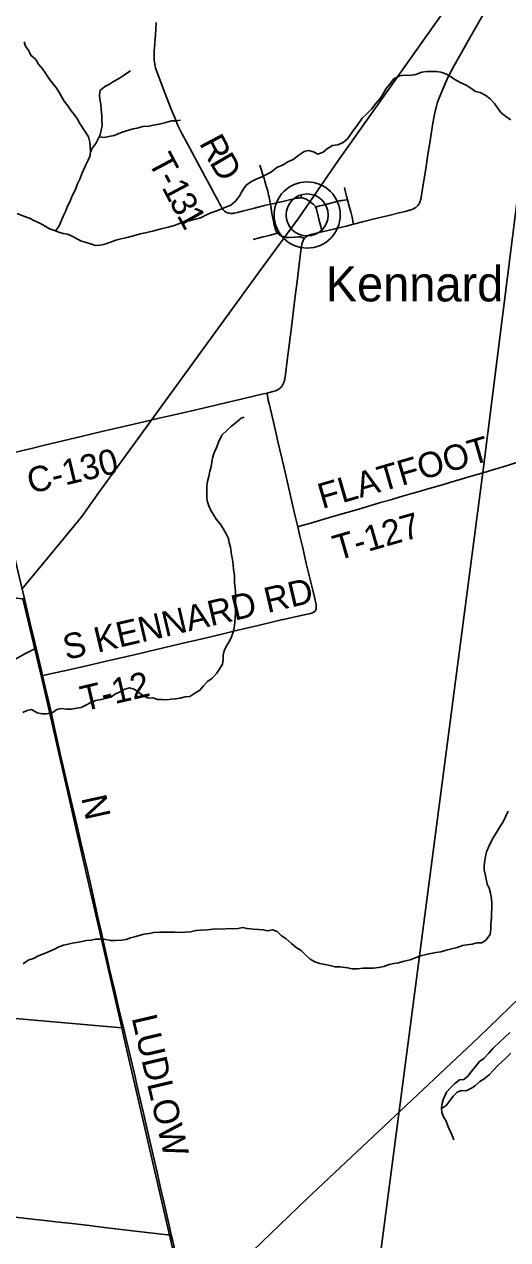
# Model space of a CAD drawing. Extents: x 0 to 1101, y 0 to 440.
# Drawn here: x 844.169 to 845.256, y 371.091 to 373.824 of the extents above; entities that cross this region are included whole.
import ezdxf

# ---------------------------------------------------------------- set-up
doc = ezdxf.new("R2010")
doc.units = 0
for name, color, linetype in [('GM_X_County_Road', 7, 'Continuous'), ('GM_X_County_Road_Text', 7, 'Continuous'), ('GM_X_Minor_Lake', 7, 'Continuous'), ('GM_X_Minor_River', 7, 'Continuous'), ('GM_X_Rail_Line', 7, 'Continuous'), ('GM_X_Section', 7, 'Continuous'), ('GM_X_Township', 7, 'Continuous'), ('GM_X_Township_Road', 7, 'Continuous'), ('GM_X_Township_Road_Text', 7, 'Continuous'), ('GM_X_Unincorporated', 7, 'Continuous'), ('GM_X_Unincorporated_Location', 7, 'Continuous'), ('GM_X_Unincorporated_Text', 7, 'Continuous')]:
    doc.layers.add(name, color=color, linetype=linetype)

msp = doc.modelspace()

# ---------------------------------------------------------------- linework, layer by layer
at = {"layer": 'GM_X_County_Road'}
for points in [[(844.9092, 373.3749), (844.9294, 373.3801), (844.9619, 373.3882), (844.9885, 373.3947), (845.0115, 373.4004), (845.0254, 373.4037), (845.038, 373.4071), (845.0403, 373.4079), (845.0424, 373.4087), (845.0446, 373.4098), (845.0472, 373.4113), (845.0487, 373.4123), (845.0509, 373.4141), (845.0523, 373.4154), (845.0535, 373.4169), (845.0551, 373.4189), (845.0563, 373.4208), (845.0579, 373.424), (845.059, 373.4268), (845.0599, 373.4297), (845.0611, 373.4345), (845.0636, 373.4504), (845.0713, 373.4994), (845.0756, 373.5265), (845.0821, 373.5676), (845.0875, 373.602), (845.0904, 373.6179), (845.0918, 373.6255), (845.0932, 373.6318), (845.0946, 373.6375), (845.0963, 373.6431), (845.0981, 373.6489), (845.1023, 373.6605), (845.108, 373.675), (845.1155, 373.6926), (845.122, 373.7063), (845.1284, 373.7191), (845.1342, 373.7301), (845.1469, 373.7529), (845.1703, 373.7939), (845.1852, 373.8199), (845.2134, 373.8687)], [(844.7989, 373.343), (844.8003, 373.3445), (844.8015, 373.3456), (844.8028, 373.3466), (844.8041, 373.3475), (844.8054, 373.3482), (844.807, 373.349), (844.809, 373.3499), (844.8111, 373.3506), (844.8139, 373.3515), (844.816, 373.3521), (844.8347, 373.3566), (844.8384, 373.3575)], [(844.8384, 373.3575), (844.8921, 373.3705), (844.9092, 373.3749)], [(844.7146, 372.9951), (844.7279, 372.9985), (844.7341, 373.0004), (844.7369, 373.0016), (844.7396, 373.003), (844.742, 373.0048), (844.7438, 373.0062), (844.7457, 373.008), (844.7475, 373.01), (844.7492, 373.0125), (844.7504, 373.0147), (844.7517, 373.0173), (844.7527, 373.0199), (844.7535, 373.0226), (844.7542, 373.0248), (844.7547, 373.0274), (844.7553, 373.0324), (844.7558, 373.0367), (844.76, 373.0685), (844.7644, 373.1025), (844.7696, 373.1432), (844.7744, 373.1814), (844.7781, 373.2129), (844.7822, 373.2462), (844.7879, 373.2912), (844.7908, 373.3146), (844.7923, 373.3251), (844.7931, 373.3301), (844.7937, 373.3325), (844.7943, 373.3344), (844.7949, 373.3361), (844.7957, 373.3379), (844.7964, 373.3393), (844.7972, 373.3408), (844.7981, 373.342), (844.7989, 373.343)], [(844.0951, 372.8485), (844.1043, 372.8508), (844.1163, 372.8539), (844.1435, 372.8605), (844.1852, 372.8706), (844.2117, 372.877), (844.2969, 372.8975), (844.3435, 372.9084), (844.3956, 372.9205), (844.4379, 372.9305), (844.4724, 372.9384), (844.4991, 372.9444), (844.5323, 372.9523), (844.5711, 372.9613), (844.6182, 372.9725), (844.6593, 372.9823), (844.7029, 372.9924), (844.7146, 372.9951)], [(844.1957, 372.4215), (844.1896, 372.4469), (844.1823, 372.4766), (844.1707, 372.5261), (844.1657, 372.5478), (844.1583, 372.5799), (844.1493, 372.618), (844.1415, 372.6519), (844.1339, 372.6846), (844.1278, 372.7113), (844.1227, 372.733), (844.1148, 372.765), (844.1061, 372.8019), (844.0951, 372.8485)], [(844.1391, 372.3913), (844.1716, 372.4095), (844.1852, 372.4165), (844.1957, 372.4215)], [(844.2098, 372.3601), (844.2058, 372.3773), (844.1971, 372.4155), (844.1957, 372.4215)], [(844.3473, 371.7604), (844.3426, 371.7817), (844.3338, 371.8198), (844.3266, 371.8513), (844.3183, 371.8889), (844.3146, 371.9053), (844.3108, 371.9216), (844.3035, 371.953), (844.2998, 371.9687), (844.2945, 371.9911), (844.2897, 372.0117), (844.2816, 372.0468), (844.2736, 372.0813), (844.2691, 372.1007), (844.2654, 372.1164), (844.2593, 372.143), (844.2499, 372.1842), (844.2445, 372.2085), (844.2362, 372.2455), (844.2305, 372.2709), (844.2253, 372.2939), (844.2166, 372.3308), (844.2098, 372.3601)], [(844.4994, 371.1022), (844.4951, 371.12), (844.4845, 371.1667), (844.4751, 371.2079), (844.4665, 371.2461), (844.4585, 371.2812), (844.4466, 371.3333), (844.4366, 371.3763), (844.4233, 371.4332), (844.4163, 371.4641), (844.4068, 371.5046), (844.3986, 371.5397), (844.3917, 371.5687), (844.3832, 371.6037), (844.3729, 371.6472), (844.3648, 371.681), (844.3615, 371.6949), (844.3573, 371.7143), (844.351, 371.7441), (844.3473, 371.7604)], [(844.5913, 370.7074), (844.5869, 370.7236), (844.5814, 370.744), (844.5758, 370.7682), (844.5712, 370.7888), (844.5675, 370.8052), (844.5588, 370.8433), (844.5503, 370.8828), (844.5423, 370.9179), (844.5302, 370.9694), (844.5179, 371.0226), (844.5129, 371.0444), (844.5028, 371.088), (844.4994, 371.1022)]]:
    msp.add_lwpolyline(points, dxfattribs=at)
at = {"layer": 'GM_X_Minor_Lake'}
for points in [[(845.2607, 371.557), (845.2477, 371.5454), (845.2381, 371.5363), (845.2231, 371.522), (845.2135, 371.511), (845.202, 371.499), (845.192, 371.4918), (845.1835, 371.4809), (845.1735, 371.4691), (845.1662, 371.4593), (845.1566, 371.4518), (845.1471, 371.4511), (845.1371, 371.4424), (845.1268, 371.433), (845.1183, 371.4232), (845.1109, 371.408), (845.1086, 371.3982), (845.1066, 371.3879), (845.1066, 371.3876)], [(845.1066, 371.3876), (845.1081, 371.3875), (845.1176, 371.3931), (845.125, 371.403), (845.1327, 371.4143), (845.1423, 371.4234), (845.1518, 371.4271), (845.1621, 371.4262), (845.1724, 371.4311), (845.1828, 371.4375), (845.1931, 371.4469), (845.2027, 371.4533), (845.2138, 371.4619), (845.2234, 371.4725), (845.233, 371.4823), (845.2426, 371.4917), (845.2522, 371.5), (845.2626, 371.5106)]]:
    msp.add_lwpolyline(points, dxfattribs=at)
at = {"layer": 'GM_X_Minor_River'}
for points in [[(844.2394, 373.3596), (844.2469, 373.3697), (844.2519, 373.3818), (844.257, 373.3943), (844.2613, 373.4037), (844.2659, 373.4154), (844.2714, 373.4249), (844.2753, 373.4347), (844.2795, 373.4442), (844.2846, 373.4544), (844.2877, 373.4642), (844.2935, 373.4763), (844.2986, 373.4877), (844.3071, 373.5081), (844.3126, 373.5187), (844.3169, 373.5293), (844.3181, 373.5399), (844.3171, 373.5498), (844.3164, 373.5593), (844.3134, 373.5711), (844.3067, 373.5814), (844.2939, 373.6013), (844.2887, 373.6108), (844.2819, 373.6204), (844.2744, 373.6299), (844.2669, 373.6406), (844.2582, 373.6513), (844.2526, 373.662), (844.2462, 373.6723), (844.2395, 373.683), (844.2316, 373.6926), (844.2237, 373.7037), (844.2165, 373.714), (844.2098, 373.7243), (844.2011, 373.7347), (844.1947, 373.7454), (844.1838, 373.7546), (844.1793, 373.7649), (844.1718, 373.7752), (844.1688, 373.7851)], [(844.3177, 373.5364), (844.3216, 373.5459), (844.3301, 373.5561), (844.3394, 373.5758), (844.3421, 373.5864), (844.3438, 373.597), (844.3435, 373.6073), (844.3436, 373.6179), (844.3414, 373.6331), (844.3411, 373.6445), (844.339, 373.6559), (844.3379, 373.6658), (844.3392, 373.6757), (844.3499, 373.6843), (844.3602, 373.6899), (844.3698, 373.6955), (844.3794, 373.7008), (844.3889, 373.7068), (844.3993, 373.7143), (844.4077, 373.7195)], [(844.7863, 373.5303), (844.7982, 373.5385), (844.8081, 373.5403), (844.8191, 373.5372), (844.8286, 373.5325), (844.8408, 373.537), (844.8508, 373.5449), (844.8615, 373.552), (844.8737, 373.553), (844.8855, 373.5586), (844.8959, 373.5676), (844.909, 373.5861), (844.9171, 373.5967), (844.9287, 373.6129), (844.9395, 373.6238), (844.9491, 373.6336), (844.9591, 373.6464), (844.9687, 373.6577), (844.9753, 373.6679), (844.9822, 373.68), (844.9911, 373.6906), (844.9988, 373.7011), (845.0126, 373.7086), (845.024, 373.7096), (845.0347, 373.7088), (845.0491, 373.7113), (845.0625, 373.7165), (845.074, 373.7179), (845.085, 373.7182), (845.0953, 373.7181), (845.1055, 373.7164), (845.1162, 373.7125), (845.1268, 373.7071), (845.137, 373.6998), (845.1499, 373.6925), (845.162, 373.6874), (845.1726, 373.6808), (845.1832, 373.6735), (845.1935, 373.6708), (845.2063, 373.6642), (845.2162, 373.6569), (845.2256, 373.6458), (845.2327, 373.6362), (845.2399, 373.6263), (845.2512, 373.617), (845.2626, 373.6097)], [(844.3373, 373.5715), (844.3492, 373.57), (844.3591, 373.5722), (844.3713, 373.5744), (844.3893, 373.5818), (844.4134, 373.5895), (844.4229, 373.591), (844.4351, 373.5947), (844.4488, 373.5953), (844.4591, 373.5975), (844.4721, 373.6), (844.4873, 373.6033), (844.4999, 373.607), (844.5098, 373.6073), (844.5201, 373.6087)], [(844.1527, 373.3986), (844.1694, 373.3924), (844.1804, 373.3885), (844.1918, 373.3823), (844.2035, 373.3769), (844.2156, 373.3707), (844.2259, 373.3645), (844.2369, 373.3607), (844.2464, 373.3568), (844.2562, 373.3536), (844.2657, 373.352), (844.2763, 373.3478), (844.287, 373.342), (844.2976, 373.3366), (844.3078, 373.3338), (844.3181, 373.3303), (844.3291, 373.3272), (844.3401, 373.3278), (844.3497, 373.33), (844.363, 373.3344), (844.3749, 373.3389), (844.3867, 373.3422), (844.4031, 373.3458), (844.4199, 373.3502), (844.4294, 373.3528), (844.4447, 373.3561), (844.4603, 373.3597), (844.4768, 373.3645), (844.492, 373.3678), (844.5069, 373.3715), (844.5233, 373.3785), (844.5397, 373.3826), (844.5539, 373.3862), (844.5649, 373.3892), (844.5787, 373.3959), (844.5883, 373.4), (844.5997, 373.4044), (844.6131, 373.4092), (844.6234, 373.4141), (844.633, 373.4174), (844.6437, 373.4268), (844.6518, 373.437), (844.6607, 373.4528), (844.6676, 373.4626), (844.6799, 373.4705), (844.6902, 373.4757), (844.7028, 373.4813), (844.7151, 373.4873), (844.7246, 373.4925), (844.7369, 373.5022), (844.7507, 373.5082), (844.7614, 373.5153), (844.7733, 373.5205), (844.7863, 373.5303)], [(844.5795, 372.7869), (844.5811, 372.7964), (844.5839, 372.8074), (844.5859, 372.8195), (844.5887, 372.8294), (844.5903, 372.84), (844.5923, 372.8498), (844.5958, 372.8604), (844.6017, 372.8744), (844.6052, 372.885), (844.6133, 372.9005), (844.6248, 372.9118), (844.6348, 372.9208), (844.6463, 372.9294), (844.6563, 372.9384), (844.6632, 372.941)], [(844.1655, 372.277), (844.1755, 372.2815), (844.1854, 372.2837), (844.1979, 372.2763), (844.2093, 372.274), (844.2196, 372.2742), (844.2318, 372.276), (844.2418, 372.2839), (844.2517, 372.2857), (844.2642, 372.2841), (844.2749, 372.2847), (844.2863, 372.2869), (844.297, 372.2883), (844.3069, 372.2931), (844.3184, 372.2995), (844.3299, 372.3036), (844.3421, 372.3057), (844.3539, 372.3087), (844.3635, 372.3116), (844.3742, 372.3191), (844.3845, 372.3236), (844.3948, 372.3295), (844.4055, 372.3325), (844.4162, 372.3293), (844.4267, 372.3216), (844.437, 372.3143), (844.448, 372.3093), (844.4582, 372.3096), (844.4685, 372.306), (844.4788, 372.3063), (844.4894, 372.3051), (844.4993, 372.3065), (844.5096, 372.3075), (844.5195, 372.309), (844.5306, 372.3119), (844.5413, 372.3129), (844.5524, 372.3201), (844.5638, 372.3268), (844.5716, 372.3366), (844.5808, 372.3468), (844.5907, 372.3531), (844.6007, 372.3648), (844.6088, 372.3758), (844.6143, 372.3852), (844.6163, 372.3958), (844.6156, 372.4061), (844.618, 372.4156), (844.6238, 372.4269), (844.6303, 372.4371), (844.635, 372.4473), (844.6382, 372.4575), (844.6409, 372.467), (844.6425, 372.4791), (844.643, 372.4909), (844.6435, 372.5004), (844.6436, 372.5122), (844.6433, 372.5228), (844.6446, 372.535), (844.6439, 372.5464), (844.6429, 372.5574), (844.6415, 372.568), (844.6412, 372.5855), (844.6391, 372.598), (844.6384, 372.6091), (844.637, 372.6205), (844.6348, 372.6315), (844.6323, 372.6486), (844.6293, 372.6585), (844.6279, 372.668), (844.6227, 372.6787), (844.6159, 372.6902), (844.6096, 372.7008), (844.6005, 372.7119), (844.5934, 372.7226), (844.5874, 372.7322), (844.5841, 372.7417), (844.5803, 372.7524), (844.5789, 372.7619), (844.5794, 372.7748), (844.5795, 372.7869)], [(844.4374, 371.7782), (844.45, 371.78), (844.4599, 371.7818), (844.4725, 371.7829), (844.4846, 371.7831), (844.4953, 371.7826), (844.5071, 371.7829), (844.5178, 371.7824), (844.5299, 371.7827), (844.5429, 371.7837), (844.5543, 371.7866), (844.565, 371.7873), (844.5806, 371.7879), (844.5928, 371.7897), (844.6039, 371.7903), (844.6157, 371.7898), (844.6275, 371.7909), (844.64, 371.7904), (844.6499, 371.7914), (844.6595, 371.7932), (844.6697, 371.7912), (844.6831, 371.79), (844.6956, 371.7891), (844.7059, 371.7882), (844.7158, 371.7859), (844.7268, 371.7884), (844.7371, 371.7841), (844.7469, 371.7749), (844.7567, 371.7684), (844.7696, 371.7576), (844.7801, 371.7483), (844.7911, 371.7414), (844.8017, 371.731), (844.8119, 371.7222), (844.8221, 371.716), (844.8335, 371.7128), (844.8449, 371.7101), (844.8555, 371.7077), (844.8677, 371.7049), (844.8791, 371.7048), (844.8951, 371.7024), (844.9061, 371.7004), (844.9183, 371.7006), (844.9308, 371.7017), (844.9434, 371.7019), (844.9529, 371.7022), (844.9655, 371.7032), (844.9773, 371.7058), (844.9892, 371.7103), (844.9995, 371.7121), (845.0098, 371.7139), (845.0227, 371.7179), (845.0361, 371.7209), (845.0498, 371.7257), (845.0594, 371.7294), (845.072, 371.7327), (845.0831, 371.7353), (845.0941, 371.7375), (845.1055, 371.7389), (845.1174, 371.7426), (845.1292, 371.7455), (845.1422, 371.7488), (845.1536, 371.7533), (845.1639, 371.7543), (845.1754, 371.7557), (845.1864, 371.7587), (845.1971, 371.7586), (845.2067, 371.7653), (845.2159, 371.7778), (845.2176, 371.7896), (845.2173, 371.801), (845.2189, 371.8155), (845.219, 371.8265), (845.2199, 371.8371), (845.2196, 371.847), (845.2189, 371.8581), (845.2171, 371.8706), (845.2142, 371.8817), (845.2097, 371.8912), (845.2068, 371.9023), (845.205, 371.913), (845.2024, 371.9233), (845.2029, 371.9331), (845.2041, 371.9438), (845.2053, 371.9533), (845.2081, 371.9635), (845.2132, 371.9757), (845.2174, 371.9855), (845.2229, 371.9953), (845.2329, 372.0108), (845.2395, 372.0218), (845.2453, 372.0313), (845.2507, 372.0426), (845.2565, 372.0547)], [(844.1661, 371.7117), (844.1776, 371.7196), (844.1898, 371.724), (844.2024, 371.7307), (844.2143, 371.7348), (844.2246, 371.7396), (844.2365, 371.7448), (844.2464, 371.7501), (844.2571, 371.7538), (844.2674, 371.7556), (844.2769, 371.7581), (844.2865, 371.7596), (844.2979, 371.7617), (844.309, 371.7643), (844.3189, 371.7653), (844.3288, 371.7671), (844.3383, 371.7674), (844.3478, 371.7673), (844.3634, 371.7641), (844.3741, 371.764), (844.3874, 371.7647), (844.3977, 371.7668), (844.408, 371.7702), (844.4195, 371.7735), (844.4374, 371.7782)], [(845.1345, 371.316), (845.1307, 371.326), (845.121, 371.3474), (845.1169, 371.3577), (845.1113, 371.3677), (845.1072, 371.3776), (845.1066, 371.3876)]]:
    msp.add_lwpolyline(points, dxfattribs=at)
at = {"layer": 'GM_X_Rail_Line'}
for points in [[(844.1633, 372.5544), (844.2567, 372.6675), (844.2986, 372.7177), (844.3365, 372.7713), (844.6988, 373.2704), (844.7857, 373.389), (844.8756, 373.519), (845.0495, 373.7654), (845.205, 373.9848)], [(844.1346, 370.5459), (844.3997, 370.7937), (844.8041, 371.1833), (845.1901, 371.5461), (845.4225, 371.7708), (845.5333, 371.8771), (845.5894, 371.9309), (845.6284, 371.9639), (845.6782, 371.9983), (845.7357, 372.0303), (845.789, 372.0514), (845.8324, 372.0633), (845.8796, 372.0733), (846.2786, 372.1146), (846.3759, 372.1225), (846.4631, 372.1257), (846.5327, 372.1208), (846.59, 372.1143), (846.7044, 372.0937), (846.8234, 372.0596), (847.2573, 371.9407)]]:
    msp.add_lwpolyline(points, dxfattribs=at)
at = {"layer": 'GM_X_Section'}
for points in [[(844.0354, 372.5461), (844.1659, 372.5327), (844.2091, 372.3504), (844.2884, 372.001), (844.3881, 371.5681), (843.9352, 371.6074)], [(843.9352, 371.6074), (844.3881, 371.5681), (844.393, 371.547), (844.6414, 370.468), (843.8246, 370.5643)]]:
    msp.add_lwpolyline(points, close=True, dxfattribs=at)
at = {"layer": 'GM_X_Township'}
for points in [[(843.7743, 376.6401), (844.4941, 376.5699), (845.4182, 376.4736), (845.5612, 376.461), (845.6523, 376.4464), (845.649, 376.3795), (845.6323, 376.2442), (845.56, 375.6723), (845.4198, 374.5609), (845.4081, 374.4677), (845.355, 374.0482), (845.2, 372.8166), (844.9343, 370.7914), (844.8107, 369.7452), (844.7764, 369.459), (844.7671, 369.3901), (844.6729, 368.4734), (843.0244, 368.6428)], [(849.9545, 374.031), (849.8439, 372.9428), (849.801, 372.4523), (849.7903, 372.3822), (849.6279, 370.8315), (849.4693, 369.1354), (849.458, 369.0211), (849.1756, 369.0468), (848.9835, 369.0702), (848.1881, 369.1294), (847.2656, 369.2256), (846.5466, 369.2884), (846.0672, 369.3302), (844.8955, 369.3794), (844.7671, 369.3901), (844.7764, 369.459), (844.8107, 369.7452), (844.9343, 370.7914), (845.2, 372.8166), (845.355, 374.0482)]]:
    msp.add_lwpolyline(points, dxfattribs=at)
at = {"layer": 'GM_X_Township_Road'}
msp.add_line((844.7915, 373.4338), (844.7915, 373.4395), dxfattribs=at)
for points in [[(844.6214, 373.4026), (844.6191, 373.4042), (844.6176, 373.4055), (844.6163, 373.4069), (844.6151, 373.4084), (844.6139, 373.4103), (844.6116, 373.4142), (844.6084, 373.4201), (844.603, 373.4302), (844.5975, 373.4405), (844.5897, 373.4548), (844.5696, 373.4927), (844.5356, 373.5555), (844.5233, 373.5786), (844.5186, 373.588), (844.5144, 373.597), (844.5078, 373.6124), (844.4991, 373.6337), (844.4849, 373.6701), (844.4697, 373.7101), (844.4655, 373.7218), (844.4642, 373.726), (844.4633, 373.7296), (844.462, 373.7357), (844.4614, 373.7392), (844.4611, 373.7424), (844.4608, 373.7505), (844.4612, 373.7629), (844.4635, 373.8007), (844.4654, 373.8286)], [(844.722, 373.4196), (844.7216, 373.422), (844.719, 373.4353), (844.7181, 373.4399), (844.7161, 373.4488), (844.714, 373.4568), (844.713, 373.4606), (844.7122, 373.4636), (844.7099, 373.4713), (844.7078, 373.4777), (844.7061, 373.4831), (844.702, 373.4964), (844.6986, 373.5075)], [(844.7915, 373.4338), (844.7893, 373.4338), (844.7865, 373.4337), (844.7842, 373.4334), (844.7818, 373.4331), (844.7778, 373.4323), (844.7648, 373.4295), (844.7502, 373.4261), (844.726, 373.4205), (844.722, 373.4196)], [(844.8239, 373.4133), (844.8233, 373.4144), (844.8224, 373.4158), (844.8208, 373.4176), (844.8184, 373.4197), (844.8155, 373.4221), (844.8094, 373.4269), (844.8061, 373.4291), (844.8031, 373.4307), (844.8001, 373.432), (844.7984, 373.4327), (844.7966, 373.4332), (844.7942, 373.4336), (844.7915, 373.4338)], [(844.8888, 373.4572), (844.8912, 373.4469), (844.8934, 373.438), (844.8957, 373.4294)], [(844.722, 373.4196), (844.7088, 373.4165), (844.6837, 373.4101), (844.6591, 373.404), (844.6481, 373.4013), (844.6413, 373.3998), (844.6387, 373.3993), (844.6367, 373.3991), (844.6347, 373.399), (844.6328, 373.3991), (844.6296, 373.3994), (844.627, 373.4), (844.6254, 373.4006), (844.624, 373.4012), (844.6214, 373.4026)], [(844.7381, 373.3547), (844.7367, 373.3567), (844.7357, 373.3584), (844.7346, 373.3604), (844.7338, 373.3625), (844.7329, 373.3648), (844.7319, 373.3685), (844.7309, 373.3727), (844.7297, 373.3778), (844.7274, 373.3885), (844.7255, 373.3989), (844.7235, 373.4104), (844.722, 373.4196)], [(844.8239, 373.4133), (844.8257, 373.4138), (844.8332, 373.4158), (844.8408, 373.4178), (844.8553, 373.4212), (844.8778, 373.4271), (844.8799, 373.4275), (844.8823, 373.428), (844.8851, 373.4284), (844.8887, 373.4289), (844.8957, 373.4294)], [(844.8384, 373.3575), (844.8375, 373.3612), (844.831, 373.3859), (844.8292, 373.3931), (844.8255, 373.4087), (844.8248, 373.411), (844.8239, 373.4133)], [(844.8957, 373.4294), (844.9001, 373.4126), (844.9027, 373.4026), (844.9057, 373.3903), (844.9085, 373.378), (844.9092, 373.3749)], [(844.6837, 373.3403), (844.7058, 373.3461), (844.7196, 373.3496), (844.7381, 373.3547)], [(844.7989, 373.343), (844.7959, 373.3441), (844.7934, 373.3451), (844.7913, 373.3457), (844.7892, 373.346), (844.7868, 373.3462), (844.7846, 373.3462), (844.777, 373.3458), (844.7634, 373.3448), (844.7611, 373.3447), (844.759, 373.3448), (844.7573, 373.345), (844.7553, 373.3454), (844.7517, 373.3462), (844.7499, 373.3468), (844.7482, 373.3475), (844.7461, 373.3486), (844.7444, 373.3496), (844.7424, 373.351), (844.7403, 373.3526), (844.7381, 373.3547)], [(844.7836, 372.6943), (844.7774, 372.7214), (844.7675, 372.7638), (844.7529, 372.8268), (844.7392, 372.8861), (844.7335, 372.9103), (844.7267, 372.9394), (844.7191, 372.9718), (844.7175, 372.9791), (844.7165, 372.9842), (844.7156, 372.9888), (844.715, 372.9927), (844.7146, 372.9951)], [(845.2002, 372.8161), (845.2244, 372.8234), (845.2453, 372.8295), (845.2666, 372.8361), (845.2755, 372.839)], [(844.7836, 372.6943), (844.7929, 372.697), (844.8101, 372.7021), (844.8627, 372.7172), (844.9211, 372.7344), (844.97, 372.7487), (844.9927, 372.7552), (845.0142, 372.7615), (845.0403, 372.7693), (845.054, 372.7732), (845.0791, 372.7803), (845.109, 372.7889), (845.1257, 372.7937), (845.1512, 372.8013), (845.1732, 372.808), (845.1976, 372.8153), (845.2002, 372.8161)], [(844.2098, 372.3601), (844.2174, 372.3618), (844.266, 372.3724), (844.3054, 372.3812), (844.3497, 372.3912), (844.4162, 372.4067), (844.4791, 372.4215), (844.519, 372.431), (844.5753, 372.4443), (844.6158, 372.4538), (844.6491, 372.4617), (844.695, 372.4727), (844.7287, 372.481), (844.7402, 372.4836), (844.7505, 372.486), (844.7613, 372.4884), (844.7775, 372.4919), (844.795, 372.4955), (844.8046, 372.4977), (844.8096, 372.4988), (844.8123, 372.4995), (844.8148, 372.5003), (844.8171, 372.5012), (844.8189, 372.5022), (844.8205, 372.5033), (844.8217, 372.5043), (844.8227, 372.5055), (844.824, 372.5078), (844.8247, 372.5096), (844.8251, 372.5115), (844.8253, 372.5132), (844.8253, 372.5154), (844.8251, 372.5179), (844.8247, 372.5204), (844.824, 372.5235), (844.8233, 372.5262), (844.8226, 372.5295), (844.8217, 372.5333), (844.8172, 372.5521), (844.8029, 372.6121), (844.7947, 372.647), (844.7875, 372.6772), (844.7836, 372.6943)], [(844.1492, 371.1421), (844.1739, 371.1392), (844.2221, 371.1338), (844.24, 371.1317), (844.2835, 371.1268), (844.3147, 371.1232), (844.3486, 371.1191), (844.432, 371.1093), (844.477, 371.1038), (844.4915, 371.1026), (844.4994, 371.1022)]]:
    msp.add_lwpolyline(points, dxfattribs=at)
at = {"layer": 'GM_X_Unincorporated'}
for radius in [0.0744, 0.0472]:
    msp.add_circle((844.8048, 373.3956), radius, dxfattribs=at)
at = {"layer": 'GM_X_Unincorporated_Location'}
msp.add_line((844.8048, 373.3956), (844.8048, 373.3956), dxfattribs=at)

# ---------------------------------------------------------------- texts
at = {"layer": 'GM_X_County_Road_Text'}
for s, height, rotation, p in [('C-130', 0.05682, 13.4431, (844.1829, 372.7686)), ('N', 0.0568, 282.4233, (844.2966, 372.0852)), ('LUDLOW', 0.05682, 283.1781, (844.4099, 371.5905))]:
    msp.add_text(s, height=height, rotation=rotation, dxfattribs=at).set_placement(p)
at = {"layer": 'GM_X_Township_Road_Text'}
for s, height, rotation, p in [('R', 0.0568, 297.8498, (844.561, 373.5573)), ('T', 0.0568, 298.0027, (844.446, 373.5158)), ('D', 0.0568, 300.2439, (844.5841, 373.5138)), ('1', 0.0568, 298.0577, (844.4769, 373.4576)), ('-', 0.0568, 298.0155, (844.4659, 373.4782)), ('3', 0.0568, 298.2665, (844.4935, 373.4265)), ('1', 0.0568, 299.1672, (844.5105, 373.3948)), ('FLATFOOT', 0.05682, 16.1645, (844.8386, 372.7344)), ('T-127', 0.05682, 16.1375, (844.8727, 372.6181)), ('S KENNARD RD', 0.056818, 13.1549, (844.2633, 372.3947)), ('T-12', 0.05682, 13.1803, (844.3026, 372.2793))]:
    msp.add_text(s, height=height, rotation=rotation, dxfattribs=at).set_placement(p)
at = {"layer": 'GM_X_Unincorporated_Text'}
msp.add_text('Kennard', height=0.07898, rotation=0, dxfattribs=at).set_placement((844.8464, 373.2012))

doc.saveas('drawing.dxf')
